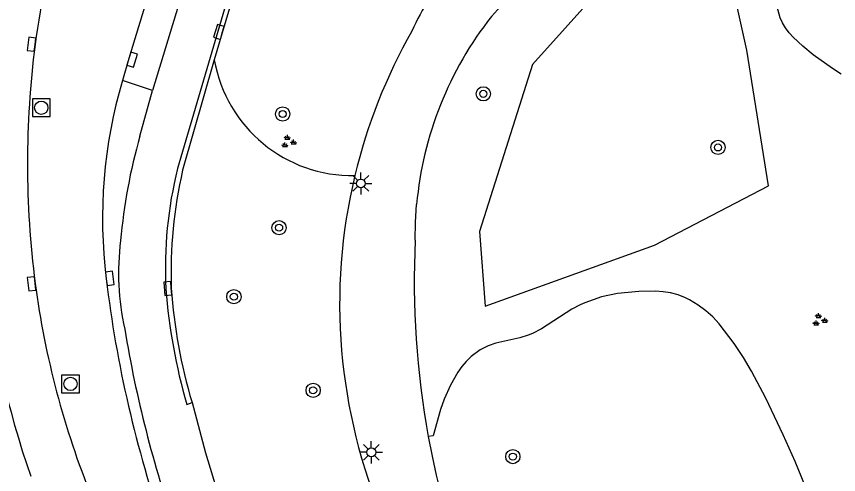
# Model space of a CAD drawing. Extents: x 132998 to 136004, y 396998 to 398512.
# Drawn here: x 133500.75 to 133546.97, y 397568.36 to 397594.13 of the extents above; entities that cross this region are included whole.
import ezdxf

# ---------------------------------------------------------------- set-up
doc = ezdxf.new("R2010")
doc.units = 0
for name, color, linetype in [('gg-knt-onverhard', 7, 'Continuous'), ('gg-knt-verharding', 7, 'Continuous'), ('gt-grn-groengrens', 7, 'Continuous'), ('gt-symb-boom', 7, 'Continuous'), ('gt-symb-groenvak', 7, 'Continuous'), ('gt-symb-kolk', 7, 'Continuous'), ('gt-symb-lichtmast', 7, 'Continuous'), ('gt-symb-rioolschacht', 7, 'Continuous')]:
    doc.layers.add(name, color=color, linetype=linetype)

# ---------------------------------------------------------------- blocks, each defined once
blk = doc.blocks.new('gt0-KOLK')
at = {"layer": 'gt-symb-kolk'}
blk.add_lwpolyline([(0, 0), (0.375, 0), (0.375, 0.4), (-0.375, 0.4), (-0.375, 0), (0, 0)], dxfattribs=at)
blk = doc.blocks.new('gt0-BOOM')
at = {"layer": 'gt-symb-boom'}
for radius in [0.4, 0.2]:
    blk.add_circle((0, 0), radius, dxfattribs=at)
blk = doc.blocks.new('gt0-GRVAK')
at = {"layer": 'gt-symb-groenvak'}
for p, q in [((-0.11, 0.189), (-0.228, 0.24)), ((-0.182, 0.153), (0.088, 0.153)), ((-0.091, 0.211), (-0.156, 0.322)), ((-0.047, 0.214), (-0.047, 0.393)), ((-0.004, 0.211), (0.061, 0.322)), ((0.015, 0.189), (0.133, 0.24)), ((0.262, -0.052), (0.197, 0.059)), ((0.305, -0.049), (0.305, 0.13)), ((0.349, -0.052), (0.414, 0.059)), ((-0.245, -0.228), (-0.363, -0.177)), ((-0.318, -0.264), (-0.047, -0.264)), ((-0.226, -0.206), (-0.291, -0.095)), ((-0.183, -0.203), (-0.183, -0.024)), ((-0.139, -0.206), (-0.074, -0.095)), ((-0.12, -0.228), (-0.002, -0.177)), ((0.243, -0.074), (0.125, -0.023)), ((0.17, -0.11), (0.441, -0.11)), ((0.368, -0.074), (0.486, -0.023))]:
    blk.add_line(p, q, dxfattribs=at)
blk = doc.blocks.new('gt0-RS')
at = {"layer": 'gt-symb-rioolschacht'}
blk.add_lwpolyline([(-0.5, -0.5), (0.5, -0.5), (0.5, 0.5), (-0.5, 0.5)], close=True, dxfattribs=at)
blk.add_circle((0, 0), 0.375, dxfattribs=at)
blk = doc.blocks.new('gt0-LMAST')
at = {"layer": 'gt-symb-lichtmast'}
for p, q in [((-0.005, 0.246), (-0.005, 0.621)), ((-0.182, 0.173), (-0.447, 0.438)), ((0.172, 0.173), (0.437, 0.438)), ((-0.255, -0.004), (-0.63, -0.004)), ((-0.182, -0.181), (-0.447, -0.446)), ((-0.005, -0.254), (-0.005, -0.629)), ((0.437, -0.446), (0.172, -0.181)), ((0.245, -0.004), (0.62, -0.004))]:
    blk.add_line(p, q, dxfattribs=at)
blk.add_circle((-0.005, -0.004), 0.25, dxfattribs=at)

msp = doc.modelspace()

# ---------------------------------------------------------------- linework, layer by layer
at = {"layer": 'gg-knt-onverhard'}
msp.add_lwpolyline([(133523.165, 397581.549), (133523.181, 397582.558), (133523.248, 397583.562)], dxfattribs=at)
for centre, radius, start, end in [((133551.796, 397572.691), 32.438, 110.3284, 138.6232), ((133539.137, 397586.049), 17.705, 142.3411, 155.8024), ((133543.213, 397581.739), 20.048, 141.8143, 174.783), ((133550.068, 397577.897), 31.157, 150.3588, 166.4816), ((133549.938, 397577.953), 31.017, 166.5265, 203.1176), ((133572.314, 397579.278), 49.201, 177.3543, 190.2842), ((133572.462, 397579.326), 49.355, 190.3082, 197.1819)]:
    msp.add_arc(centre, radius, start, end, dxfattribs=at)
at = {"layer": 'gg-knt-verharding'}
for p, q in [((133518.279, 397614.467), (133509.811, 397585.572)), ((133513.907, 397608.057), (133508.407, 397589.967)), ((133511.873, 397591.7), (133510.096, 397585.476)), ((133508.407, 397589.967), (133506.713, 397590.527)), ((133507.692, 397587.394), (133508.407, 397589.967)), ((133510.329, 397572.306), (133510.623, 397572.415))]:
    msp.add_line(p, q, dxfattribs=at)
for points in [[(133512.172, 397608.584), (133509.524, 397599.832), (133507.065, 397591.759), (133506.713, 397590.527)], [(133515.695, 397604.652), (133515.139, 397602.749), (133512.324, 397593.204), (133511.873, 397591.7)], [(133510.623, 397572.415), (133511.383, 397569.574), (133512.482, 397565.939)]]:
    msp.add_lwpolyline(points, dxfattribs=at)
for centre, radius, start, end in [((133554.306, 397585.613), 52.96, 164.4119, 172.4764), ((133553.921, 397585.838), 52.549, 172.6652, 187.3518), ((133552.343, 397585.943), 53.771, 173.6099, 199.1843), ((133533.096, 397582.751), 27.505, 163.5784, 187.0508), ((133537.871, 397578.788), 31.382, 164.084, 175.0078), ((133532.112, 397579.996), 22.988, 165.9616, 182.9546), ((133534.67, 397579.768), 25.228, 166.9238, 182.1133), ((133520.948, 397579.688), 14.456, 172.724, 192.5501), ((133550.621, 397585.603), 49.246, 187.5717, 202.0666), ((133572.763, 397587.395), 67.442, 186.82945, 199.18228), ((133540.777, 397581.16), 31.709, 184.2476, 196.2133), ((133538.52, 397580.788), 29.126, 183.8379, 196.7058), ((133574.823, 397587.824), 68.915, 189.41815, 199.13072)]:
    msp.add_arc(centre, radius, start, end, dxfattribs=at)
at = {"layer": 'gt-grn-groengrens'}
for points in [[(133541.805, 397592.239), (133540.559, 397597.893), (133538.667, 397599.285), (133535.268, 397597.584), (133529.762, 397591.42), (133526.781, 397582.034), (133527.105, 397577.836), (133536.628, 397581.258), (133543.021, 397584.609), (133541.805, 397592.239)], [(133547.115, 397590.877), (133546.631, 397591.197), (133545.548, 397591.98), (133544.953, 397592.463), (133544.414, 397592.963), (133544.187, 397593.209), (133543.978, 397593.486), (133543.817, 397593.768), (133543.693, 397594.058), (133543.52, 397594.677)], [(133545.86, 397565.83), (133544.528, 397569.103), (133543.851, 397570.594), (133542.87, 397572.657), (133542.08, 397574.173), (133541.624, 397574.939), (133541.098, 397575.737), (133540.254, 397576.846), (133539.897, 397577.226), (133539.508, 397577.575), (133539.073, 397577.897), (133538.579, 397578.196), (133538.365, 397578.305), (133537.944, 397578.472), (133537.527, 397578.581), (133537.105, 397578.643), (133536.672, 397578.67), (133535.746, 397578.662), (133534.533, 397578.554), (133533.641, 397578.352), (133532.708, 397578.029), (133532.447, 397577.918), (133531.97, 397577.669), (133530.263, 397576.555), (133529.765, 397576.301), (133529.526, 397576.202), (133529.059, 397576.057), (133527.707, 397575.759), (133527.264, 397575.604), (133526.819, 397575.372), (133526.319, 397574.999), (133526.041, 397574.727), (133525.796, 397574.432), (133525.574, 397574.114), (133525.154, 397573.397), (133524.802, 397572.61), (133524.598, 397572.027), (133524.178, 397570.544), (133523.903, 397570.494)]]:
    msp.add_lwpolyline(points, dxfattribs=at)
msp.add_arc((133519.629, 397593.052), 7.873, 189.8857, 271.0546, dxfattribs=at)

# ---------------------------------------------------------------- block references
at = {"layer": 'gt-symb-boom'}
for p in [(133526.997, 397589.777), (133515.717, 397588.643), (133540.19, 397586.765), (133515.516, 397582.248), (133512.976, 397578.367), (133517.431, 397573.099), (133528.657, 397569.37)]:
    msp.add_blockref('gt0-BOOM', p, dxfattribs=at)
at = {"layer": 'gt-symb-groenvak'}
for p in [(133516.029, 397587.073), (133545.889, 397577.049)]:
    msp.add_blockref('gt0-GRVAK', p, dxfattribs=at)
at = {"layer": 'gt-symb-kolk'}
for p, rotation in [((133512.324, 397593.204), 73.57129396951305), ((133501.802, 397592.547), 82.89600484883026), ((133507.065, 397591.759), -106.94194618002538), ((133505.799, 397579.375), -83.010114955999), ((133501.804, 397579.114), 96.80271159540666), ((133509.459, 397578.838), 94.20003110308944)]:
    msp.add_blockref('gt0-KOLK', p, dxfattribs=dict(at, rotation=rotation))
at = {"layer": 'gt-symb-lichtmast'}
for p in [(133520.116, 397584.741), (133520.704, 397569.615)]:
    msp.add_blockref('gt0-LMAST', p, dxfattribs=at)
at = {"layer": 'gt-symb-rioolschacht'}
for p in [(133502.149, 397588.997), (133503.792, 397573.46)]:
    msp.add_blockref('gt0-RS', p, dxfattribs=at)

doc.saveas('drawing.dxf')
